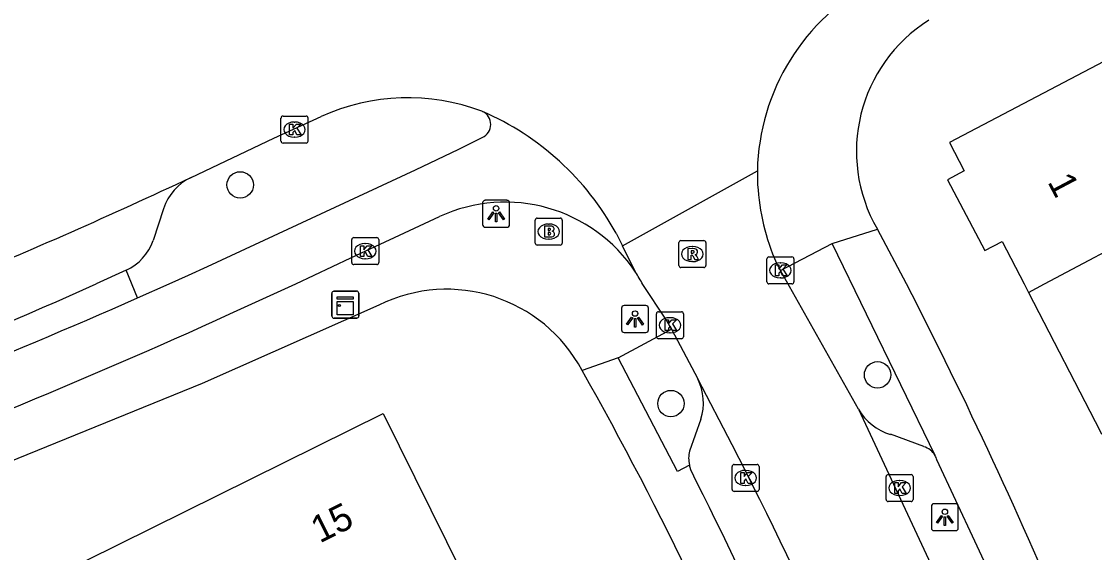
# Model space of a CAD drawing. Extents: x 162074 to 163034, y 381824 to 382557.
# Drawn here: x 162299.86 to 162339.63, y 382490.04 to 382509.72 of the extents above; entities that cross this region are included whole.
import ezdxf

# ---------------------------------------------------------------- set-up
doc = ezdxf.new("R2010")
doc.units = 0
for name, color, linetype in [('IMGEO_Berm_open', 7, 'Continuous'), ('IMGEO_Boom', 7, 'Continuous'), ('IMGEO_Brandkraan', 7, 'Continuous'), ('IMGEO_Fietspad_open', 7, 'Continuous'), ('IMGEO_Kast', 7, 'Continuous'), ('IMGEO_Kolk', 7, 'Continuous'), ('IMGEO_Lichtpunt', 7, 'Continuous'), ('IMGEO_Pand', 7, 'Continuous'), ('IMGEO_Pand_nummerreeks', 7, 'Continuous'), ('IMGEO_Parkeervlak_open', 7, 'Continuous'), ('IMGEO_Rijbaan_lokaal_gesloten', 7, 'Continuous'), ('IMGEO_Rioolput', 7, 'Continuous'), ('IMGEO_Voetpad_open', 7, 'Continuous')]:
    doc.layers.add(name, color=color, linetype=linetype)

msp = doc.modelspace()

# ---------------------------------------------------------------- linework, layer by layer
at = {"layer": 'IMGEO_Berm_open'}
msp.add_lwpolyline([(162304.166, 382499.477), (162303.745, 382500.504)], dxfattribs=at)
at = {"layer": 'IMGEO_Boom'}
for centre in [(162307.969, 382503.667), (162331.59, 382496.628), (162323.933, 382495.563)]:
    msp.add_circle(centre, 0.489, dxfattribs=at)
at = {"layer": 'IMGEO_Brandkraan'}
for p, q in [((162318.979, 382502.436), (162319.831, 382502.436)), ((162318.904, 382501.51), (162318.904, 382502.362)), ((162319.392, 382502.216), (162319.417, 382502.216)), ((162319.905, 382502.362), (162319.905, 382501.51)), ((162319.415, 382501.656), (162319.39, 382501.656)), ((162319.831, 382501.436), (162318.979, 382501.436))]:
    msp.add_line(p, q, dxfattribs=at)
for points in [[(162318.979, 382502.436), (162319.831, 382502.436)], [(162318.904, 382501.51), (162318.904, 382502.362)], [(162319.252, 382502.136), (162319.252, 382501.736), (162319.465, 382501.736)], [(162319.483, 382502.136), (162319.252, 382502.136)], [(162319.431, 382502.055), (162319.377, 382502.055), (162319.377, 382501.979)], [(162319.905, 382502.362), (162319.905, 382501.51)], [(162319.377, 382501.979), (162319.43, 382501.979)], [(162319.439, 382501.903), (162319.377, 382501.903), (162319.377, 382501.822)], [(162319.377, 382501.822), (162319.439, 382501.822)], [(162319.831, 382501.436), (162318.979, 382501.436)]]:
    msp.add_lwpolyline(points, dxfattribs=at)
for centre, radius, start, end in [((162318.981, 382502.36), 0.0765, 91.552, 178.448), ((162318.981, 382502.36), 0.0765, 91.552, 178.448), ((162319.829, 382502.36), 0.0765, 1.552, 88.448), ((162319.829, 382502.36), 0.0765, 1.552, 88.448), ((162319.432, 382502.017), 0.0379, 267.8285, 90.9355), ((162319.487, 382501.991), 0.145, 59.4692, 91.5367), ((162319.512, 382502.038), 0.0922, 285.5137, 58.1501), ((162319.44, 382501.862), 0.0404, 269.8759, 90.5077), ((162319.471, 382501.987), 0.251, 268.6676, 293.5347), ((162319.517, 382501.846), 0.105, 301.3115, 78.989), ((162318.981, 382501.512), 0.0765, 181.552, 268.448), ((162318.981, 382501.512), 0.0765, 181.552, 268.448), ((162319.829, 382501.512), 0.0765, 271.552, 358.448), ((162319.829, 382501.512), 0.0765, 271.552, 358.448)]:
    msp.add_arc(centre, radius, start, end, dxfattribs=at)
for centre, major_axis, ratio, start_param, end_param in [((162319.391, 382501.936), (-0.387, 0.002), 0.722429, 4.712389, 7.853982), ((162319.416, 382501.936), (-0.39, 0.002), 0.717154, 1.570796, 4.712389)]:
    msp.add_ellipse(centre, major_axis=major_axis, ratio=ratio, start_param=start_param, end_param=end_param, dxfattribs=at)
at = {"layer": 'IMGEO_Fietspad_open'}
for points in [[(162304.166, 382499.477), (162305.342, 382500), (162306.053, 382500.32), (162306.763, 382500.643), (162314.47, 382504.224), (162316.067, 382504.988), (162316.939, 382505.429)], [(162307.591, 382498.885), (162310.026, 382500), (162312.071, 382500.958), (162314.061, 382501.896), (162315.361, 382502.491)]]:
    msp.add_lwpolyline(points, dxfattribs=at)
for centre, radius, start, end in [((162316.731, 382505.911), 0.525, 293.3695, 64.7149), ((162317.795, 382497.248), 5.781, 33.4631, 114.8966), ((162215.173, 382701.195), 220.476, 285.26768, 293.80585), ((162213.23, 382705.872), 227.481, 285.4269, 294.50724)]:
    msp.add_arc(centre, radius, start, end, dxfattribs=at)
at = {"layer": 'IMGEO_Kast'}
for p, q in [((162311.365, 382498.805), (162311.365, 382499.646)), ((162311.365, 382499.646), (162311.365, 382498.805)), ((162311.44, 382499.73), (162312.281, 382499.73)), ((162312.281, 382499.73), (162311.44, 382499.73)), ((162312.365, 382499.655), (162312.365, 382498.814)), ((162312.365, 382498.814), (162312.365, 382499.655)), ((162312.29, 382498.73), (162311.449, 382498.73)), ((162311.449, 382498.73), (162312.29, 382498.73))]:
    msp.add_line(p, q, dxfattribs=at)
for points in [[(162311.56, 382499.52), (162312.16, 382499.52), (162312.16, 382499.435), (162311.56, 382499.435), (162311.56, 382499.52)], [(162311.56, 382499.345), (162312.16, 382499.345), (162312.16, 382498.856), (162311.56, 382498.856), (162311.56, 382499.345)]]:
    msp.add_lwpolyline(points, dxfattribs=at)
msp.add_circle((162311.644, 382499.194), 0.0377, dxfattribs=at)
for centre, start, end in [((162311.443, 382499.652), 92.4484, 184.2845), ((162311.443, 382499.652), 92.4484, 184.2845), ((162312.287, 382499.652), 2.4484, 94.2845), ((162312.287, 382499.652), 2.4484, 94.2845), ((162311.443, 382498.808), 182.4484, 274.2845), ((162311.443, 382498.808), 182.4484, 274.2845), ((162312.287, 382498.808), 272.4484, 4.2845), ((162312.287, 382498.808), 272.4484, 4.2845)]:
    msp.add_arc(centre, 0.0779, start, end, dxfattribs=at)
at = {"layer": 'IMGEO_Kolk'}
for p, q in [((162309.481, 382505.291), (162309.481, 382506.143)), ((162309.556, 382506.217), (162310.408, 382506.217)), ((162309.969, 382505.997), (162309.994, 382505.997)), ((162310.482, 382506.143), (162310.482, 382505.291)), ((162310.408, 382505.217), (162309.556, 382505.217)), ((162309.992, 382505.437), (162309.967, 382505.437)), ((162312.104, 382500.786), (162312.104, 382501.638)), ((162312.179, 382501.712), (162313.031, 382501.712)), ((162313.105, 382501.638), (162313.105, 382500.786)), ((162312.592, 382501.492), (162312.617, 382501.492)), ((162312.615, 382500.932), (162312.59, 382500.932)), ((162327.491, 382500.073), (162327.491, 382500.925)), ((162327.566, 382500.999), (162328.418, 382500.999)), ((162328.492, 382500.925), (162328.492, 382500.073)), ((162313.031, 382500.712), (162312.179, 382500.712)), ((162327.979, 382500.779), (162328.004, 382500.779)), ((162328.002, 382500.219), (162327.977, 382500.219)), ((162328.418, 382499.999), (162327.566, 382499.999)), ((162323.396, 382498.041), (162323.396, 382498.893)), ((162323.471, 382498.967), (162324.323, 382498.967)), ((162324.397, 382498.893), (162324.397, 382498.041)), ((162323.884, 382498.747), (162323.909, 382498.747)), ((162323.907, 382498.187), (162323.882, 382498.187)), ((162324.323, 382497.967), (162323.471, 382497.967)), ((162326.276, 382493.308), (162327.128, 382493.308)), ((162326.201, 382492.382), (162326.201, 382493.234)), ((162326.689, 382493.088), (162326.714, 382493.088)), ((162327.202, 382493.234), (162327.202, 382492.382)), ((162331.984, 382492.935), (162332.836, 382492.935)), ((162326.712, 382492.528), (162326.687, 382492.528)), ((162331.909, 382492.009), (162331.909, 382492.861)), ((162332.397, 382492.715), (162332.422, 382492.715)), ((162332.91, 382492.861), (162332.91, 382492.009)), ((162327.128, 382492.308), (162326.276, 382492.308)), ((162332.42, 382492.155), (162332.395, 382492.155)), ((162332.836, 382491.935), (162331.984, 382491.935))]:
    msp.add_line(p, q, dxfattribs=at)
for points in [[(162309.481, 382505.291), (162309.481, 382506.143)], [(162309.556, 382506.217), (162310.408, 382506.217)], [(162310.482, 382506.143), (162310.482, 382505.291)], [(162309.802, 382505.917), (162309.925, 382505.917), (162309.925, 382505.766), (162310.055, 382505.917), (162310.219, 382505.917), (162310.073, 382505.766), (162310.226, 382505.517), (162310.074, 382505.517), (162309.989, 382505.681), (162309.925, 382505.614), (162309.925, 382505.517), (162309.802, 382505.517), (162309.802, 382505.917)], [(162310.408, 382505.217), (162309.556, 382505.217)], [(162312.104, 382500.786), (162312.104, 382501.638)], [(162312.179, 382501.712), (162313.031, 382501.712)], [(162313.105, 382501.638), (162313.105, 382500.786)], [(162312.425, 382501.412), (162312.548, 382501.412), (162312.548, 382501.261), (162312.678, 382501.412), (162312.842, 382501.412), (162312.696, 382501.261), (162312.849, 382501.012), (162312.697, 382501.012), (162312.612, 382501.176), (162312.548, 382501.109), (162312.548, 382501.012), (162312.425, 382501.012), (162312.425, 382501.412)], [(162327.491, 382500.073), (162327.491, 382500.925)], [(162327.566, 382500.999), (162328.418, 382500.999)], [(162328.492, 382500.925), (162328.492, 382500.073)], [(162313.031, 382500.712), (162312.179, 382500.712)], [(162327.812, 382500.699), (162327.935, 382500.699), (162327.935, 382500.548), (162328.065, 382500.699), (162328.229, 382500.699), (162328.083, 382500.548), (162328.236, 382500.299), (162328.084, 382500.299), (162327.999, 382500.463), (162327.935, 382500.396), (162327.935, 382500.299), (162327.812, 382500.299), (162327.812, 382500.699)], [(162328.418, 382499.999), (162327.566, 382499.999)], [(162323.396, 382498.041), (162323.396, 382498.893)], [(162323.471, 382498.967), (162324.323, 382498.967)], [(162324.397, 382498.893), (162324.397, 382498.041)], [(162323.717, 382498.667), (162323.84, 382498.667), (162323.84, 382498.516), (162323.97, 382498.667), (162324.134, 382498.667), (162323.988, 382498.516), (162324.141, 382498.267), (162323.989, 382498.267), (162323.904, 382498.431), (162323.84, 382498.364), (162323.84, 382498.267), (162323.717, 382498.267), (162323.717, 382498.667)], [(162324.323, 382497.967), (162323.471, 382497.967)], [(162326.276, 382493.308), (162327.128, 382493.308)], [(162326.201, 382492.382), (162326.201, 382493.234)], [(162326.522, 382493.008), (162326.645, 382493.008), (162326.645, 382492.857), (162326.775, 382493.008), (162326.939, 382493.008), (162326.793, 382492.857), (162326.946, 382492.608), (162326.794, 382492.608), (162326.709, 382492.772), (162326.645, 382492.705), (162326.645, 382492.608), (162326.522, 382492.608), (162326.522, 382493.008)], [(162327.202, 382493.234), (162327.202, 382492.382)], [(162331.984, 382492.935), (162332.836, 382492.935)], [(162331.909, 382492.009), (162331.909, 382492.861)], [(162332.23, 382492.635), (162332.353, 382492.635), (162332.353, 382492.484), (162332.483, 382492.635), (162332.647, 382492.635), (162332.501, 382492.484), (162332.654, 382492.235), (162332.502, 382492.235), (162332.417, 382492.399), (162332.353, 382492.332), (162332.353, 382492.235), (162332.23, 382492.235), (162332.23, 382492.635)], [(162332.91, 382492.861), (162332.91, 382492.009)], [(162327.128, 382492.308), (162326.276, 382492.308)], [(162332.836, 382491.935), (162331.984, 382491.935)]]:
    msp.add_lwpolyline(points, dxfattribs=at)
for centre, start, end in [((162309.558, 382506.141), 91.552, 178.448), ((162309.558, 382506.141), 91.552, 178.448), ((162310.406, 382506.141), 1.552, 88.448), ((162310.406, 382506.141), 1.552, 88.448), ((162309.558, 382505.293), 181.552, 268.448), ((162309.558, 382505.293), 181.552, 268.448), ((162310.406, 382505.293), 271.552, 358.448), ((162310.406, 382505.293), 271.552, 358.448), ((162312.181, 382501.636), 91.552, 178.448), ((162312.181, 382501.636), 91.552, 178.448), ((162313.029, 382501.636), 1.552, 88.448), ((162313.029, 382501.636), 1.552, 88.448), ((162327.568, 382500.923), 91.552, 178.448), ((162327.568, 382500.923), 91.552, 178.448), ((162328.416, 382500.923), 1.552, 88.448), ((162328.416, 382500.923), 1.552, 88.448), ((162312.181, 382500.788), 181.552, 268.448), ((162312.181, 382500.788), 181.552, 268.448), ((162313.029, 382500.788), 271.552, 358.448), ((162313.029, 382500.788), 271.552, 358.448), ((162327.568, 382500.075), 181.552, 268.448), ((162327.568, 382500.075), 181.552, 268.448), ((162328.416, 382500.075), 271.552, 358.448), ((162328.416, 382500.075), 271.552, 358.448), ((162323.473, 382498.891), 91.552, 178.448), ((162323.473, 382498.891), 91.552, 178.448), ((162324.321, 382498.891), 1.552, 88.448), ((162324.321, 382498.891), 1.552, 88.448), ((162323.473, 382498.043), 181.552, 268.448), ((162323.473, 382498.043), 181.552, 268.448), ((162324.321, 382498.043), 271.552, 358.448), ((162324.321, 382498.043), 271.552, 358.448), ((162326.278, 382493.232), 91.552, 178.448), ((162326.278, 382493.232), 91.552, 178.448), ((162327.126, 382493.232), 1.552, 88.448), ((162327.126, 382493.232), 1.552, 88.448), ((162331.986, 382492.859), 91.552, 178.448), ((162331.986, 382492.859), 91.552, 178.448), ((162332.834, 382492.859), 1.552, 88.448), ((162332.834, 382492.859), 1.552, 88.448), ((162326.278, 382492.384), 181.552, 268.448), ((162326.278, 382492.384), 181.552, 268.448), ((162327.126, 382492.384), 271.552, 358.448), ((162327.126, 382492.384), 271.552, 358.448), ((162331.986, 382492.011), 181.552, 268.448), ((162331.986, 382492.011), 181.552, 268.448), ((162332.834, 382492.011), 271.552, 358.448), ((162332.834, 382492.011), 271.552, 358.448)]:
    msp.add_arc(centre, 0.0765, start, end, dxfattribs=at)
for centre, major_axis, ratio, start_param, end_param in [((162309.968, 382505.717), (-0.387, 0.002), 0.722429, 4.712389, 7.853982), ((162309.993, 382505.717), (-0.39, 0.002), 0.717154, 1.570796, 4.712389), ((162312.591, 382501.212), (-0.387, 0.002), 0.722429, 4.712389, 7.853982), ((162312.616, 382501.212), (-0.39, 0.002), 0.717154, 1.570796, 4.712389), ((162327.978, 382500.499), (-0.387, 0.002), 0.722429, 4.712389, 7.853982), ((162328.003, 382500.499), (-0.39, 0.002), 0.717154, 1.570796, 4.712389), ((162323.883, 382498.467), (-0.387, 0.002), 0.722429, 4.712389, 7.853982), ((162323.908, 382498.467), (-0.39, 0.002), 0.717154, 1.570796, 4.712389), ((162326.688, 382492.808), (-0.387, 0.002), 0.722429, 4.712389, 7.853982), ((162326.713, 382492.808), (-0.39, 0.002), 0.717154, 1.570796, 4.712389), ((162332.396, 382492.435), (-0.387, 0.002), 0.722429, 4.712389, 7.853982), ((162332.421, 382492.435), (-0.39, 0.002), 0.717154, 1.570796, 4.712389)]:
    msp.add_ellipse(centre, major_axis=major_axis, ratio=ratio, start_param=start_param, end_param=end_param, dxfattribs=at)
at = {"layer": 'IMGEO_Lichtpunt'}
for p, q in [((162316.955, 382503), (162316.955, 382502.193)), ((162316.955, 382503), (162316.955, 382502.193)), ((162317.857, 382503.095), (162317.049, 382503.095)), ((162317.857, 382503.095), (162317.049, 382503.095)), ((162317.951, 382502.193), (162317.951, 382503)), ((162317.951, 382502.193), (162317.951, 382503)), ((162317.049, 382502.099), (162317.857, 382502.099)), ((162317.049, 382502.099), (162317.857, 382502.099)), ((162322.103, 382499.102), (162322.103, 382498.295)), ((162322.103, 382499.102), (162322.103, 382498.295)), ((162323.005, 382499.197), (162322.197, 382499.197)), ((162323.005, 382499.197), (162322.197, 382499.197)), ((162323.099, 382498.295), (162323.099, 382499.102)), ((162323.099, 382498.295), (162323.099, 382499.102)), ((162322.197, 382498.201), (162323.005, 382498.201)), ((162322.197, 382498.201), (162323.005, 382498.201)), ((162333.587, 382491.756), (162333.587, 382490.949)), ((162333.587, 382491.756), (162333.587, 382490.949)), ((162334.489, 382491.851), (162333.681, 382491.851)), ((162334.489, 382491.851), (162333.681, 382491.851)), ((162334.583, 382490.949), (162334.583, 382491.756)), ((162334.583, 382490.949), (162334.583, 382491.756)), ((162333.681, 382490.855), (162334.489, 382490.855)), ((162333.681, 382490.855), (162334.489, 382490.855))]:
    msp.add_line(p, q, dxfattribs=at)
for points in [[(162317.329, 382502.664), (162317.368, 382502.636), (162317.18, 382502.374), (162317.142, 382502.401), (162317.329, 382502.664)], [(162317.431, 382502.616), (162317.478, 382502.616), (162317.478, 382502.294), (162317.431, 382502.294), (162317.431, 382502.616)], [(162317.541, 382502.636), (162317.579, 382502.663), (162317.766, 382502.401), (162317.727, 382502.373), (162317.541, 382502.636)], [(162322.477, 382498.766), (162322.516, 382498.738), (162322.328, 382498.476), (162322.29, 382498.503), (162322.477, 382498.766)], [(162322.579, 382498.718), (162322.626, 382498.718), (162322.626, 382498.396), (162322.579, 382498.396), (162322.579, 382498.718)], [(162322.689, 382498.738), (162322.727, 382498.765), (162322.914, 382498.503), (162322.875, 382498.475), (162322.689, 382498.738)], [(162333.961, 382491.42), (162334, 382491.392), (162333.812, 382491.13), (162333.774, 382491.157), (162333.961, 382491.42)], [(162334.063, 382491.372), (162334.11, 382491.372), (162334.11, 382491.05), (162334.063, 382491.05), (162334.063, 382491.372)], [(162334.173, 382491.392), (162334.211, 382491.419), (162334.398, 382491.157), (162334.359, 382491.129), (162334.173, 382491.392)]]:
    msp.add_lwpolyline(points, dxfattribs=at)
for centre in [(162317.454, 382502.798), (162322.602, 382498.9), (162334.086, 382491.554)]:
    msp.add_circle(centre, 0.0994, dxfattribs=at)
for centre, start, end in [((162317.049, 382503), 90, 180), ((162317.049, 382503), 90, 180), ((162317.857, 382503), 0, 90), ((162317.857, 382503), 0, 90), ((162317.049, 382502.193), 180, 270), ((162317.049, 382502.193), 180, 270), ((162317.857, 382502.193), 270, 0), ((162317.857, 382502.193), 270, 360), ((162322.197, 382499.102), 90, 180), ((162322.197, 382499.102), 90, 180), ((162323.005, 382499.102), 0, 90), ((162323.005, 382499.102), 0, 90), ((162322.197, 382498.295), 180, 270), ((162322.197, 382498.295), 180, 270), ((162323.005, 382498.295), 270, 0), ((162323.005, 382498.295), 270, 360), ((162333.681, 382491.756), 90, 180), ((162333.681, 382491.756), 90, 180), ((162334.489, 382491.756), 0, 90), ((162334.489, 382491.756), 0, 90), ((162333.681, 382490.949), 180, 270), ((162333.681, 382490.949), 180, 270), ((162334.489, 382490.949), 270, 0), ((162334.489, 382490.949), 270, 360)]:
    msp.add_arc(centre, 0.0946, start, end, dxfattribs=at)
at = {"layer": 'IMGEO_Pand'}
for points in [[(162345.614, 382504.148), (162345.035, 382505.25), (162342.711, 382509.677), (162334.255, 382505.237), (162334.806, 382504.186), (162334.186, 382503.86), (162335.566, 382501.232), (162336.213, 382501.572), (162337.025, 382500), (162337.188, 382499.684)], [(162337.188, 382499.684), (162337.784, 382500), (162345.614, 382504.148)], [(162337.188, 382499.684), (162339.847, 382494.541), (162339.895, 382494.435)], [(162311.11, 382483.721), (162308.292, 382489.416), (162303.53, 382487.046), (162302.261, 382489.75), (162313.268, 382495.202), (162317.376, 382486.887)]]:
    msp.add_lwpolyline(points, dxfattribs=at)
at = {"layer": 'IMGEO_Parkeervlak_open'}
for points in [[(162305.131, 382502.784), (162304.739, 382501.603)], [(162303.745, 382500.504), (162302.635, 382500)], [(162325.041, 382494.987), (162324.617, 382493.805)], [(162333.309, 382493.967), (162332.075, 382494.424)]]:
    msp.add_lwpolyline(points, dxfattribs=at)
for centre, radius, start, end in [((162307.003, 382502.17), 1.97, 115.616, 161.8309), ((162302.932, 382502.239), 1.916, 295.1206, 340.6233), ((162238.249, 382643.061), 156.882, 287.88577, 294.23047), ((162323.154, 382495.593), 1.982, 342.2072, 26.4725), ((162332.603, 382496.324), 1.972, 209.3685, 254.483), ((162325.861, 382493.54), 1.271, 167.98, 191.5792), ((162333.11, 382493.29), 0.705, 29.8141, 73.6146)]:
    msp.add_arc(centre, radius, start, end, dxfattribs=at)
at = {"layer": 'IMGEO_Rijbaan_lokaal_gesloten'}
for points in [[(162316.923, 382506.4), (162316.955, 382506.386)], [(162306.151, 382503.946), (162309.211, 382505.398), (162310.974, 382506.203)], [(162322.132, 382501.412), (162327.136, 382504.191)], [(162327.136, 382504.191), (162327.146, 382503.667)], [(162321.901, 382501.878), (162322.132, 382501.412)], [(162322.617, 382500.435), (162322.132, 382501.412)], [(162327.841, 382500.767), (162327.992, 382500.499)], [(162330.884, 382495.357), (162327.992, 382500.499)], [(162323.948, 382498.32), (162323.749, 382498.694), (162322.889, 382499.978)], [(162323.948, 382498.32), (162324.928, 382496.476)], [(162326.202, 382494.038), (162324.928, 382496.476)], [(162330.884, 382495.357), (162335.462, 382485.538)]]:
    msp.add_lwpolyline(points, dxfattribs=at)
for centre, radius, start, end in [((162335.26, 382504.019), 8.125, 117.7359, 178.7889), ((162314.188, 382499.066), 7.827, 69.5486, 114.2447), ((162312.832, 382496.896), 10.347, 28.785, 66.5202), ((162218.23, 382691.119), 206.795, 292.45218, 295.16097), ((162335.82, 382504.212), 8.691, 183.5984, 203.3557), ((162317.764, 382497.237), 5.812, 28.138, 33.383), ((162169.194, 382413.551), 176.436, 15.30814, 27.141)]:
    msp.add_arc(centre, radius, start, end, dxfattribs=at)
at = {"layer": 'IMGEO_Rioolput'}
for p, q in [((162324.226, 382500.678), (162324.226, 382501.53)), ((162324.301, 382501.604), (162325.153, 382501.604)), ((162324.714, 382501.384), (162324.739, 382501.384)), ((162325.227, 382501.53), (162325.227, 382500.678)), ((162324.737, 382500.824), (162324.712, 382500.824)), ((162325.153, 382500.604), (162324.301, 382500.604))]:
    msp.add_line(p, q, dxfattribs=at)
for points in [[(162324.226, 382500.678), (162324.226, 382501.53)], [(162324.301, 382501.604), (162325.153, 382501.604)], [(162324.815, 382501.302), (162324.563, 382501.304), (162324.563, 382500.904)], [(162324.741, 382501.223), (162324.687, 382501.223), (162324.687, 382501.142)], [(162325.227, 382501.53), (162325.227, 382500.678)], [(162324.563, 382500.904), (162324.687, 382500.904), (162324.687, 382501.066), (162324.698, 382501.066)], [(162324.687, 382501.142), (162324.739, 382501.142)], [(162324.745, 382501.037), (162324.816, 382500.904), (162324.956, 382500.904), (162324.891, 382501.03)], [(162325.153, 382500.604), (162324.301, 382500.604)]]:
    msp.add_lwpolyline(points, dxfattribs=at)
for centre, radius, start, end in [((162324.303, 382501.528), 0.0765, 91.552, 178.448), ((162324.303, 382501.528), 0.0765, 91.552, 178.448), ((162324.747, 382501.127), 0.0964, 77.0061, 93.1865), ((162324.761, 382501.184), 0.0378, 276.6634, 79.6772), ((162324.814, 382501.192), 0.109, 350.3612, 89.416), ((162325.151, 382501.528), 0.0765, 1.552, 88.448), ((162325.151, 382501.528), 0.0765, 1.552, 88.448), ((162324.697, 382501.013), 0.0533, 26.0293, 88.6989), ((162324.723, 382501.331), 0.19, 274.7715, 282.9687), ((162324.812, 382501.192), 0.112, 277.5842, 350.9817), ((162324.796, 382500.977), 0.108, 29.5134, 73.7905), ((162324.303, 382500.68), 0.0765, 181.552, 268.448), ((162324.303, 382500.68), 0.0765, 181.552, 268.448), ((162325.151, 382500.68), 0.0765, 271.552, 358.448), ((162325.151, 382500.68), 0.0765, 271.552, 358.448)]:
    msp.add_arc(centre, radius, start, end, dxfattribs=at)
for centre, major_axis, ratio, start_param, end_param in [((162324.713, 382501.104), (-0.387, 0.002), 0.722429, 4.712389, 7.853982), ((162324.738, 382501.104), (-0.39, 0.002), 0.717154, 1.570796, 4.712389)]:
    msp.add_ellipse(centre, major_axis=major_axis, ratio=ratio, start_param=start_param, end_param=end_param, dxfattribs=at)
at = {"layer": 'IMGEO_Voetpad_open'}
for points in [[(162329.903, 382501.496), (162331.585, 382502.028)], [(162332.663, 382500), (162331.585, 382502.028)], [(162327.992, 382500.499), (162329.903, 382501.496)], [(162333.722, 382493.641), (162329.903, 382501.496)], [(162313.104, 382499.207), (162306.559, 382496.312), (162292.494, 382490.583)], [(162321.98, 382497.264), (162323.948, 382498.32)], [(162321.98, 382497.264), (162320.642, 382496.786)], [(162324.615, 382493.285), (162324.178, 382493.046), (162321.98, 382497.264)], [(162324.666, 382493.105), (162324.615, 382493.285)], [(162335.896, 382488.953), (162333.791, 382493.476)]]:
    msp.add_lwpolyline(points, dxfattribs=at)
for centre, radius, start, end in [((162336.544, 382504.91), 5.736, 122.1209, 210.1692), ((162315.627, 382494.117), 5.681, 28.0205, 116.3683), ((162172.108, 382417.393), 180.56, 22.59899, 27.22634), ((162206.87, 382432.462), 130.697, 21.55207, 29.48282), ((162333.148, 382493.304), 0.665, 14.9672, 30.4204), ((162163.753, 382412.006), 180.194, 16.21436, 26.74778)]:
    msp.add_arc(centre, radius, start, end, dxfattribs=at)

# ---------------------------------------------------------------- texts
at = {"layer": 'IMGEO_Pand_nummerreeks'}
for s, rotation, p in [('1', 297.8441, (162337.874, 382503.78)), ('15', 26.3502, (162310.916, 382490.377))]:
    msp.add_text(s, height=1, rotation=rotation, dxfattribs=at).set_placement(p)

doc.saveas('drawing.dxf')
